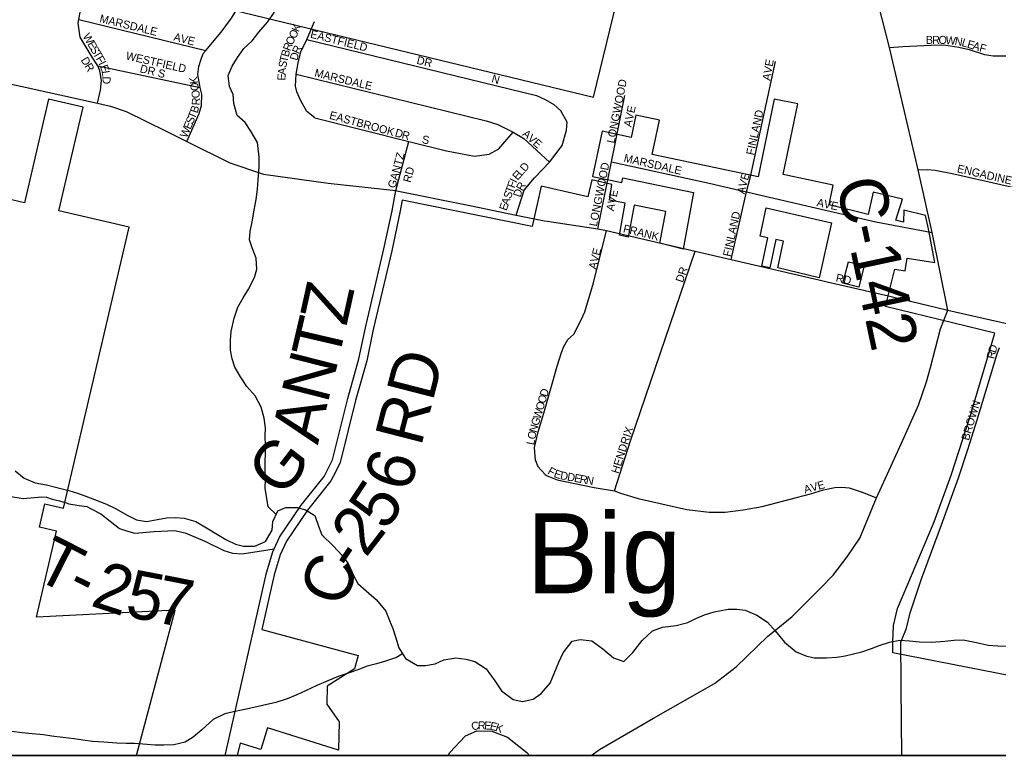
# Model space of a CAD drawing. Extents: x 0 to 34, y -6.2 to 22.
# Drawn here: x 3.667 to 4.825, y 14.39 to 15.26 of the extents above; entities that cross this region are included whole.
import ezdxf

# ---------------------------------------------------------------- set-up
doc = ezdxf.new("R2010")
doc.units = 0
for name, color, linetype in [('GM_X_City_Street', 7, 'Continuous'), ('GM_X_City_Street_Text', 7, 'Continuous'), ('GM_X_Corporation', 7, 'Continuous'), ('GM_X_County_Road', 7, 'Continuous'), ('GM_X_County_Road_Text', 7, 'Continuous'), ('GM_X_Minor_River', 7, 'Continuous'), ('GM_X_Minor_River_Text', 7, 'Continuous'), ('GM_X_Township', 7, 'Continuous'), ('GM_X_Township_Road', 7, 'Continuous'), ('GM_X_Township_Road_Text', 7, 'Continuous'), ('GM_X_Township_Subdivision', 7, 'Continuous'), ('GM_X_Township_Subdivision_Text', 7, 'Continuous'), ('SH_Data', 7, 'Continuous')]:
    doc.layers.add(name, color=color, linetype=linetype)

msp = doc.modelspace()

# ---------------------------------------------------------------- linework, layer by layer
at = {"layer": 'GM_X_City_Street'}
for points in [[(4.3508, 15.0127), (4.3668, 15.0919), (4.3703, 15.1094), (4.3707, 15.1113)], [(4.3668, 15.0919), (4.4824, 15.0666), (4.5127, 15.0596)], [(4.5084, 14.9763), (4.5266, 15.0563), (4.5319, 15.0762)], [(4.5127, 15.0596), (4.5266, 15.0563), (4.6795, 15.0211), (4.7463, 15.0083)], [(4.2878, 15.0221), (4.2907, 15.0216), (4.3508, 15.0127), (4.361, 15.0106), (4.4657, 14.9862), (4.5084, 14.9763), (4.6121, 14.9524), (4.622, 14.9501), (4.6944, 14.9334), (4.6993, 14.9322)], [(4.2769, 14.739), (4.276, 14.7541), (4.28, 14.7726), (4.2869, 14.7949), (4.3026, 14.8505), (4.3076, 14.8665), (4.3105, 14.8736), (4.3154, 14.8817), (4.3225, 14.8881), (4.3311, 14.9051), (4.3352, 14.9145), (4.3458, 14.949), (4.361, 15.0106)], [(4.3704, 14.7031), (4.3895, 14.7622), (4.4657, 14.9862)], [(4.5572, 14.5354), (4.5805, 14.5545), (4.6152, 14.589), (4.6291, 14.6031), (4.6457, 14.6248), (4.6605, 14.6472), (4.6803, 14.6948), (4.6972, 14.7318), (4.7136, 14.7672), (4.73, 14.8043), (4.7396, 14.8318), (4.7441, 14.8489), (4.7559, 14.8945), (4.7648, 14.9164)], [(4.7907, 14.7593), (4.7996, 14.7868), (4.8229, 14.8651), (4.8257, 14.8726)], [(3.5655, 14.7836), (3.5685, 14.7776), (3.5675, 14.7483), (3.5658, 14.729), (3.5692, 14.7194), (3.5725, 14.7152), (3.5816, 14.7102), (3.6062, 14.7036), (3.6214, 14.7008), (3.6351, 14.7007), (3.6517, 14.6971), (3.6711, 14.6939), (3.6931, 14.6957), (3.6988, 14.6956), (3.7052, 14.6933), (3.7139, 14.691), (3.723, 14.6882), (3.724, 14.688), (3.7252, 14.6878)], [(4.2769, 14.739), (4.2797, 14.7318), (4.2885, 14.7221), (4.2908, 14.7206), (4.3025, 14.7158), (4.3464, 14.7071), (4.3704, 14.7031), (4.3777, 14.7003), (4.3984, 14.6938), (4.4562, 14.681), (4.4825, 14.6778), (4.5013, 14.6776), (4.5228, 14.6804), (4.5451, 14.6846), (4.5784, 14.6933), (4.6021, 14.6996), (4.6175, 14.704), (4.631, 14.7071), (4.6394, 14.7075), (4.648, 14.7066), (4.6634, 14.7014), (4.6803, 14.6948)], [(4.3428, 14.3902), (4.3528, 14.3973), (4.4166, 14.4343), (4.4889, 14.4751), (4.5142, 14.4948), (4.5519, 14.5311), (4.5572, 14.5354)], [(4.7103, 14.3902), (4.7095, 14.4711), (4.7095, 14.4768)], [(4.1739, 14.3902), (4.1757, 14.3936), (4.1941, 14.4135), (4.2076, 14.4192), (4.2254, 14.419), (4.2438, 14.4119), (4.2574, 14.4013), (4.2667, 14.3935), (4.2701, 14.3902)]]:
    msp.add_lwpolyline(points, dxfattribs=at)
at = {"layer": 'GM_X_Corporation'}
for p, q in [((3.0868, 14.3902), (3.8052, 14.3902)), ((3.9241, 14.3902), (5.0946, 14.3902))]:
    msp.add_line(p, q, dxfattribs=at)
for points in [[(3.5174, 15.369), (4.3458, 15.1683), (4.4196, 15.4727), (4.5096, 15.4541), (4.5221, 15.514), (4.6365, 15.5006), (4.6308, 15.5432), (4.1923, 15.642), (4.2138, 15.7306)], [(3.8052, 14.3902), (3.8509, 14.562), (3.687, 14.5538), (3.7106, 14.6552), (3.6904, 14.6599), (3.6968, 14.6876), (3.7189, 14.6824), (3.7963, 15.0145), (3.7133, 15.0338), (3.7419, 15.1566), (3.7011, 15.1661), (3.6725, 15.0433), (3.4604, 15.0927)], [(5.1029, 14.4328), (4.6998, 14.5116), (4.6997, 14.5243), (4.7006, 14.5437), (4.7053, 14.5639), (4.723, 14.6056), (4.7485, 14.6663), (4.7685, 14.7213), (4.7906, 14.7896), (4.8203, 14.8894), (4.6911, 14.921), (4.7019, 14.9651), (4.7142, 14.9632), (4.7165, 14.9782), (4.7495, 14.9731), (4.742, 15.0128), (4.7382, 15.0284), (4.7127, 15.0349), (4.7121, 15.0206), (4.7033, 15.0229), (4.7111, 15.0479), (4.6766, 15.056), (4.6704, 15.0297), (4.6242, 15.041), (4.6291, 15.0645), (4.5698, 15.0769), (4.5872, 15.1603), (4.5594, 15.1661), (4.5402, 15.0743), (4.415, 15.1004), (4.4235, 15.1413), (4.3957, 15.1471), (4.3902, 15.1208), (4.3558, 15.128), (4.3446, 15.0745), (4.3791, 15.0673), (4.3802, 15.0729), (4.4637, 15.0555), (4.4516, 14.9886), (4.424, 14.9957), (4.4311, 15.0333), (4.3939, 15.0406), (4.3868, 15.0027), (4.3762, 15.0052), (4.383, 15.0431), (4.3644, 15.0468), (4.3673, 15.0653), (4.3438, 15.0707), (4.3391, 15.0504), (4.2839, 15.0632), (4.2729, 15.0155), (4.1193, 15.0468), (4.1166, 15.0321), (4.1069, 14.9868), (4.085, 14.8937), (4.0774, 14.8567), (4.0643, 14.8096), (4.0458, 14.7365), (4.0403, 14.725), (4.0351, 14.7149), (4.0075, 14.6803), (3.9826, 14.6435), (3.9751, 14.6274), (3.9679, 14.6035), (3.9535, 14.5392), (4.0672, 14.5082), (4.063, 14.4924), (4.0307, 14.4722), (4.0301, 14.4507), (4.0449, 14.4298), (4.0442, 14.3964), (3.96, 14.4226), (3.9521, 14.3972), (3.9277, 14.4048), (3.9241, 14.3902)], [(4.55, 15.0375), (4.6272, 15.0199), (4.6124, 14.9549), (4.5635, 14.9668), (4.5705, 14.9981), (4.5613, 15.0001), (4.554, 14.9667), (4.5448, 14.9687), (4.552, 15.0021), (4.5428, 15.0041), (4.55, 15.0375)], [(4.6656, 14.9693), (4.6594, 14.9439), (4.6404, 14.9485), (4.6472, 14.9738), (4.6656, 14.9693)]]:
    msp.add_lwpolyline(points, dxfattribs=at)
at = {"layer": 'GM_X_County_Road'}
for points in [[(4.7648, 14.9164), (4.7463, 15.0083), (4.7297, 15.0825), (4.6958, 15.227), (4.674, 15.3121), (4.6711, 15.3248), (4.653, 15.4153), (4.6374, 15.5222), (4.6359, 15.5446), (4.6447, 15.6615), (4.6525, 15.7691)], [(3.4258, 15.2365), (3.4961, 15.2199), (3.625, 15.1908), (3.759, 15.1611), (3.7743, 15.1577), (3.7928, 15.1515), (3.84, 15.1281), (3.8645, 15.116), (3.9154, 15.0908), (3.9554, 15.0774), (4.0318, 15.0667), (4.1118, 15.0579), (4.1129, 15.0578), (4.1954, 15.041), (4.1993, 15.0402)], [(3.9099, 14.3902), (3.916, 14.4162), (3.9384, 14.5154), (3.9587, 14.6059), (3.9662, 14.6308), (3.9679, 14.6343), (3.9744, 14.6482), (3.9998, 14.6859), (4.0271, 14.7201), (4.0318, 14.7292), (4.0368, 14.7397), (4.0551, 14.812), (4.0682, 14.859), (4.0758, 14.8957), (4.0977, 14.9889), (4.1073, 15.0339), (4.1118, 15.0579)], [(4.1993, 15.0402), (4.254, 15.029), (4.2878, 15.0221)], [(4.6993, 14.9322), (4.7648, 14.9164), (4.8362, 14.9004), (5.2496, 14.7988)]]:
    msp.add_lwpolyline(points, dxfattribs=at)
at = {"layer": 'GM_X_Minor_River'}
for points in [[(3.9701, 14.6748), (3.9609, 14.6841), (3.9591, 14.694), (3.9574, 14.7062), (3.9575, 14.7168), (3.9573, 14.7282), (3.9577, 14.7567), (3.9574, 14.7677), (3.9576, 14.7775), (3.9562, 14.789), (3.9526, 14.8019), (3.9456, 14.8153), (3.9355, 14.8264), (3.9281, 14.8376), (3.9214, 14.849), (3.9181, 14.859), (3.9164, 14.8692), (3.9162, 14.881), (3.9171, 14.8912), (3.9207, 14.9071), (3.925, 14.92), (3.9313, 14.9313), (3.9375, 14.9415), (3.9448, 14.955), (3.9476, 14.9652), (3.9467, 14.9782), (3.9419, 14.9904), (3.9386, 14.9999), (3.9395, 15.0094), (3.9419, 15.0208), (3.9444, 15.0348), (3.9465, 15.0473), (3.9482, 15.0598), (3.9491, 15.0708), (3.95, 15.086), (3.9502, 15.0973), (3.9482, 15.1148), (3.9404, 15.1282), (3.9337, 15.1386), (3.924, 15.1467), (3.9204, 15.1608), (3.9194, 15.1714), (3.915, 15.181), (3.9136, 15.1939), (3.9183, 15.2049), (3.9245, 15.2154), (3.9319, 15.2259), (3.9418, 15.2349), (3.9499, 15.2454), (3.9599, 15.2571), (3.9684, 15.2687)], [(3.6617, 14.7265), (3.6722, 14.718), (3.6854, 14.7125), (3.6986, 14.7101), (3.711, 14.7069), (3.725, 14.7033), (3.7352, 14.7001), (3.745, 14.6965), (3.7556, 14.6926), (3.7695, 14.6871), (3.7804, 14.682), (3.7947, 14.6738), (3.8049, 14.6688), (3.817, 14.6667), (3.8299, 14.6692), (3.8405, 14.6709), (3.8508, 14.6716), (3.8614, 14.6707), (3.8753, 14.6667), (3.89, 14.6581), (3.9009, 14.6515), (3.9107, 14.6453), (3.922, 14.6398), (3.9318, 14.6374), (3.9451, 14.6376), (3.9576, 14.6431), (3.9654, 14.6563), (3.9663, 14.6666), (3.9722, 14.6794), (3.9817, 14.6834), (3.9953, 14.6833), (4.0051, 14.6805), (4.016, 14.6739), (4.0204, 14.6613), (4.0244, 14.651), (4.0379, 14.6375), (4.048, 14.6271), (4.0554, 14.6171), (4.0617, 14.603), (4.0669, 14.5934), (4.0766, 14.5849), (4.089, 14.5742), (4.0998, 14.5607), (4.1045, 14.5496), (4.1082, 14.5401), (4.1115, 14.5302), (4.1155, 14.5172), (4.1233, 14.5046), (4.1376, 14.4964), (4.147, 14.4963), (4.1584, 14.4984), (4.1687, 14.5032), (4.1828, 14.5057), (4.1945, 14.504), (4.2051, 14.5012), (4.2186, 14.4927), (4.229, 14.4785)], [(4.229, 14.4785), (4.2368, 14.4666), (4.2507, 14.4561), (4.2617, 14.4541), (4.2742, 14.4566), (4.2838, 14.4633), (4.2945, 14.4757), (4.2992, 14.487), (4.3047, 14.5006), (4.3098, 14.5115), (4.3202, 14.5251), (4.3297, 14.5272), (4.3437, 14.5255), (4.3565, 14.5162), (4.3692, 14.5054), (4.3813, 14.5011), (4.3921, 14.5119), (4.4032, 14.5262), (4.4155, 14.5374), (4.4273, 14.5418), (4.4433, 14.5439), (4.457, 14.5475), (4.4665, 14.5519), (4.4768, 14.5563), (4.4882, 14.56), (4.5049, 14.5632), (4.5152, 14.563), (4.525, 14.5618), (4.5389, 14.5559), (4.5513, 14.5477), (4.5603, 14.5374), (4.5715, 14.5239), (4.5853, 14.5127), (4.5966, 14.508), (4.6065, 14.5056), (4.6212, 14.5054), (4.6334, 14.5064), (4.6433, 14.5078), (4.6531, 14.5103), (4.663, 14.5128), (4.6745, 14.5164), (4.6847, 14.5205), (4.6958, 14.5241), (4.7079, 14.5266), (4.7193, 14.5257), (4.7314, 14.5244), (4.7454, 14.5242), (4.761, 14.5251), (4.772, 14.5265), (4.783, 14.5267), (4.7985, 14.5235), (4.8125, 14.5206), (4.8238, 14.5197), (4.8344, 14.5192)], [(4.1198, 14.5102), (4.1127, 14.5059), (4.0986, 14.5011), (4.0891, 14.4986), (4.078, 14.4957), (4.067, 14.4913), (4.0567, 14.488), (4.0438, 14.4833), (4.0312, 14.4785), (4.0182, 14.473), (4.0049, 14.4667), (3.9946, 14.4619), (3.9832, 14.4571), (3.9698, 14.4528), (3.9542, 14.4492), (3.944, 14.447), (3.9311, 14.4442), (3.9197, 14.4417), (3.9094, 14.4392), (3.8957, 14.4325), (3.8822, 14.4205), (3.8723, 14.4116), (3.8627, 14.406), (3.8494, 14.4028), (3.8373, 14.4022), (3.827, 14.4023), (3.8172, 14.4032), (3.8028, 14.4042), (3.793, 14.4043), (3.782, 14.4048), (3.7664, 14.4058), (3.7532, 14.4067), (3.7415, 14.4084), (3.7313, 14.4097), (3.718, 14.4114), (3.7051, 14.4131), (3.6949, 14.4144), (3.6817, 14.4157), (3.67, 14.417), (3.6578, 14.4183)]]:
    msp.add_lwpolyline(points, dxfattribs=at)
at = {"layer": 'GM_X_Township'}
msp.add_line((3.5084, 14.3902), (6.1932, 14.3902), dxfattribs=at)
at = {"layer": 'GM_X_Township_Road'}
for points in [[(4.7095, 14.4768), (4.7091, 14.5241), (4.7158, 14.5406), (4.7202, 14.5589), (4.7337, 14.5991), (4.7573, 14.6629), (4.7774, 14.7182), (4.7884, 14.752), (4.7907, 14.7593)], [(3.7252, 14.6878), (3.7371, 14.6855), (3.7462, 14.6843), (3.7515, 14.6816), (3.7628, 14.6758), (3.7851, 14.6585), (3.7934, 14.6558), (3.8032, 14.653), (3.826, 14.6548), (3.85, 14.6561), (3.8628, 14.6533), (3.8859, 14.6433), (3.9082, 14.6325), (3.9188, 14.6293), (3.9302, 14.6285), (3.9679, 14.6343)]]:
    msp.add_lwpolyline(points, dxfattribs=at)
at = {"layer": 'GM_X_Township_Subdivision'}
for points in [[(3.759, 15.1611), (3.7625, 15.1767), (3.7637, 15.1881), (3.7619, 15.1995), (3.7592, 15.2055), (3.7525, 15.2156), (3.7386, 15.2392), (3.7361, 15.256), (3.7369, 15.26), (3.7389, 15.2712), (3.742, 15.2791), (3.7466, 15.2844), (3.7546, 15.2927), (3.7592, 15.2953), (3.7622, 15.2942)], [(3.8645, 15.116), (3.8792, 15.1492), (3.8819, 15.1587), (3.8824, 15.172), (3.8804, 15.1797), (3.8798, 15.1823), (3.8776, 15.1952), (3.8788, 15.2047), (3.8816, 15.2134), (3.8839, 15.2199), (3.8871, 15.2237), (3.9053, 15.2452), (3.9164, 15.2601), (3.9176, 15.2618), (3.9272, 15.2781)], [(3.7369, 15.26), (3.8871, 15.2237)], [(4.0162, 15.144), (4.0067, 15.1513), (3.9989, 15.165), (3.9948, 15.1746), (3.9933, 15.1814), (3.9938, 15.1957), (3.9962, 15.2091), (3.9993, 15.222), (4.0067, 15.2366), (4.0155, 15.258)], [(4.0067, 15.2366), (4.2783, 15.1705), (4.2885, 15.1658), (4.2987, 15.1597), (4.307, 15.1524)], [(4.6958, 15.227), (4.7114, 15.2281), (4.7445, 15.23), (4.7575, 15.2301), (4.7625, 15.2297), (4.7779, 15.2276), (4.7899, 15.2247), (4.8082, 15.2188), (4.8185, 15.2171), (4.8498, 15.2172), (4.8897, 15.2188), (4.9167, 15.2191)], [(3.7592, 15.2055), (3.8804, 15.1797)], [(4.5319, 15.0762), (4.5607, 15.2105)], [(3.9938, 15.1957), (4.2188, 15.1402), (4.2325, 15.1359), (4.2506, 15.127), (4.2631, 15.1197), (4.2936, 15.0917)], [(4.3707, 15.1113), (4.3827, 15.1705)], [(4.0162, 15.144), (4.1272, 15.1158), (4.1719, 15.1048), (4.2049, 15.0988), (4.2223, 15.101), (4.2338, 15.1074), (4.2506, 15.127)], [(4.254, 15.029), (4.2638, 15.0585), (4.276, 15.0732), (4.2936, 15.0917), (4.3086, 15.1113), (4.3137, 15.1292), (4.3145, 15.1387), (4.307, 15.1524)], [(4.1118, 15.0579), (4.1272, 15.1158)], [(4.7297, 15.0825), (4.7407, 15.083), (4.7498, 15.082), (4.7719, 15.0777), (4.883, 15.0526)]]:
    msp.add_lwpolyline(points, dxfattribs=at)
at = {"layer": 'SH_Data'}
msp.add_lwpolyline([(9.0755, 21.1902), (9.0755, 14.3902), (2.2755, 14.3902), (2.2755, 21.1902)], close=True, dxfattribs=at)

# ---------------------------------------------------------------- texts
at = {"layer": 'GM_X_City_Street_Text'}
for s, rotation, p in [('MARSDALE', 347.0606, (4.3808, 15.0922)), ('LONGWOOD', 78.688, (4.3495, 15.015)), ('E', 73.7431, (4.5282, 15.0693)), ('V', 74.1507, (4.5259, 15.0613)), ('AVE', 77.9042, (4.3696, 15.0332)), ('A', 79.3159, (4.5244, 15.0533)), ('AVE', 347.9042, (4.6091, 15.0397)), ('FINLAND', 77.574, (4.5078, 14.9792)), ('FRANK', 346.267, (4.38, 15.0088)), ('AVE', 75.9637, (4.3487, 14.9642)), ('DR', 71.565, (4.4513, 14.9485)), ('RD', 348.116, (4.6316, 14.9505)), ('R', 76.4939, (4.8195, 14.8583)), ('D', 72.7125, (4.8212, 14.8654)), ('D', 73.2861, (4.2907, 14.8135)), ('O', 73.2966, (4.2859, 14.7975)), ('O', 73.307, (4.2883, 14.8055)), ('BROWN', 73.2971, (4.7895, 14.7618)), ('W', 73.304, (4.2828, 14.7871)), ('G', 73.3761, (4.2804, 14.7792)), ('O', 78.3342, (4.2766, 14.7632)), ('N', 75.0573, (4.2783, 14.7712)), ('HENDRIX', 72.4269, (4.3754, 14.7226)), ('L', 78.6151, (4.2753, 14.7566)), ('F', 330.6482, (4.2905, 14.7235)), ('E', 340.2106, (4.2979, 14.7196)), ('D', 349.0727, (4.3056, 14.7169)), ('D', 349.7966, (4.314, 14.7153)), ('E', 349.7979, (4.3222, 14.7138)), ('R', 349.7951, (4.3287, 14.7126)), ('N', 349.7831, (4.3361, 14.7113)), ('A', 15.1229, (4.5958, 14.6997)), ('V', 15.1229, (4.6038, 14.7019)), ('E', 15.7767, (4.612, 14.7041)), ('C', 11.7623, (4.2021, 14.4196)), ('R', 359.66, (4.2089, 14.421)), ('E', 356.5549, (4.2162, 14.421)), ('E', 348.3632, (4.2225, 14.4207)), ('K', 340.1271, (4.2287, 14.4194))]:
    msp.add_text(s, height=0.00947, rotation=rotation, dxfattribs=at).set_placement(p)
at = {"layer": 'GM_X_County_Road_Text'}
for s, height, rotation, p in [('C-142', 0.05682, 282.0564, (4.6323, 15.0679)), ('Z', 0.0568, 77.5154, (4.0533, 14.8967)), ('T', 0.0568, 76.8735, (4.0435, 14.8547)), ('N', 0.0568, 75.734, (4.0309, 14.805)), ('RD', 0.05682, 75.6163, (4.1416, 14.7542)), ('A', 0.0568, 76.7283, (4.0195, 14.7566)), ('G', 0.0568, 52.4212, (3.9778, 14.6934)), ('6', 0.0568, 73.2986, (4.1273, 14.6999)), ('5', 0.0568, 56.4488, (4.1002, 14.6543)), ('2', 0.0568, 52.3058, (4.0762, 14.623)), ('-', 0.0568, 56.6325, (4.064, 14.6044)), ('C', 0.0568, 70.8615, (4.0504, 14.5636))]:
    msp.add_text(s, height=height, rotation=rotation, dxfattribs=at).set_placement(p)
at = {"layer": 'GM_X_Minor_River_Text'}
msp.add_text('Big', height=0.09469, rotation=359.9981, dxfattribs=at).set_placement((4.2664, 14.5818))
at = {"layer": 'GM_X_Township_Road_Text'}
for s, rotation, p in [('T', 333.1475, (3.6817, 14.6008)), ('2', 341.9562, (3.7493, 14.5676)), ('-', 333.5459, (3.72, 14.5814)), ('5', 349.173, (3.7901, 14.5548)), ('7', 348.8881, (3.8244, 14.5483))]:
    msp.add_text(s, height=0.0568, rotation=rotation, dxfattribs=at).set_placement(p)
at = {"layer": 'GM_X_Township_Subdivision_Text'}
for s, rotation, p in [('MARSDALE', 346.3306, (3.7608, 15.2572)), ('K', 68.2818, (3.997, 15.2448)), ('W', 300.2371, (3.7411, 15.2405)), ('AVE', 345.9638, (3.8483, 15.2355)), ('O', 63.4643, (3.9893, 15.229)), ('O', 64.9514, (3.9932, 15.2367)), ('EASTFIELD', 345.9659, (4.01, 15.2389)), ('B', 359.9271, (4.7387, 15.2314)), ('R', 359.9466, (4.7462, 15.2314)), ('O', 359.1694, (4.7537, 15.2314)), ('W', 354.4433, (4.7618, 15.2313)), ('N', 350.5808, (4.7724, 15.2303)), ('L', 343.942, (4.7804, 15.229)), ('E', 300.2211, (3.7466, 15.2312)), ('S', 300.2328, (3.7499, 15.2254)), ('B', 73.4542, (3.9847, 15.2152)), ('R', 69.245, (3.9868, 15.2223)), ('R', 65.4335, (3.9972, 15.2187)), ('E', 343.6043, (4.7868, 15.2271)), ('A', 343.5772, (4.7932, 15.2252)), ('F', 344.3867, (4.8013, 15.2228)), ('D', 300.4877, (3.7389, 15.2124)), ('T', 300.2437, (3.7533, 15.2197)), ('F', 300.2437, (3.7566, 15.2139)), ('WESTFIELD', 347.2301, (3.7919, 15.2131)), ('T', 77.6401, (3.9833, 15.2089)), ('D', 75.2587, (3.9953, 15.2111)), ('DR', 345.9638, (4.1358, 15.208)), ('AVE', 79.8745, (4.5545, 15.1874)), ('R', 300.9714, (3.7432, 15.2051)), ('I', 297.2494, (3.7599, 15.2082)), ('E', 289.6446, (3.7617, 15.2048)), ('DR S', 346.4293, (3.8084, 15.1979)), ('A', 86.5668, (3.9815, 15.1945)), ('S', 77.6401, (3.9819, 15.2024)), ('MARSDALE', 346.3306, (4.015, 15.193)), ('L', 278.5821, (3.7638, 15.199)), ('D', 271.9674, (3.7648, 15.1927)), ('K', 98.2692, (3.8778, 15.1848)), ('E', 87.1021, (3.9811, 15.1878)), ('N', 343.3128, (4.2243, 15.1863)), ('O', 100.3966, (3.8793, 15.1767)), ('LONGWOOD', 78.8266, (4.3703, 15.1133)), ('O', 95.8013, (3.8802, 15.1676)), ('R', 86.5343, (3.8798, 15.1585)), ('B', 72.5968, (3.8771, 15.1488)), ('AVE', 77.9042, (4.3904, 15.1324)), ('S', 66.7727, (3.8715, 15.1356)), ('T', 66.8167, (3.8741, 15.1417)), ('EASTBROOK', 344.8029, (4.0325, 15.143)), ('FINLAND', 77.7747, (4.5353, 15.0992)), ('W', 66.7904, (3.8646, 15.1195)), ('E', 66.8167, (3.8689, 15.1295)), ('D', 344.6011, (4.1101, 15.1222)), ('R', 344.5916, (4.1181, 15.1199)), ('S', 351.8437, (4.1423, 15.1139)), ('A', 320.6199, (4.2606, 15.1236)), ('V', 318.6188, (4.2669, 15.1184)), ('E', 318.3823, (4.2732, 15.1129)), ('GANTZ', 75.068, (4.1112, 15.0601)), ('D', 48.86, (4.2647, 15.0794)), ('ENGADINE', 347.1229, (4.775, 15.0797)), ('RD', 75.2649, (4.1293, 15.0668)), ('E', 48.5185, (4.2558, 15.0694)), ('L', 48.498, (4.2602, 15.0744)), ('T', 70.6349, (4.2499, 15.0539)), ('F', 70.6577, (4.2521, 15.0602)), ('I', 62.3983, (4.2542, 15.0662)), ('R', 60.2401, (4.2616, 15.0568)), ('S', 70.6145, (4.2477, 15.0476)), ('D', 71.5374, (4.2592, 15.0494)), ('E', 70.6145, (4.2427, 15.0335)), ('A', 70.6457, (4.2449, 15.0398))]:
    msp.add_text(s, height=0.00947, rotation=rotation, dxfattribs=at).set_placement(p)

doc.saveas('drawing.dxf')
